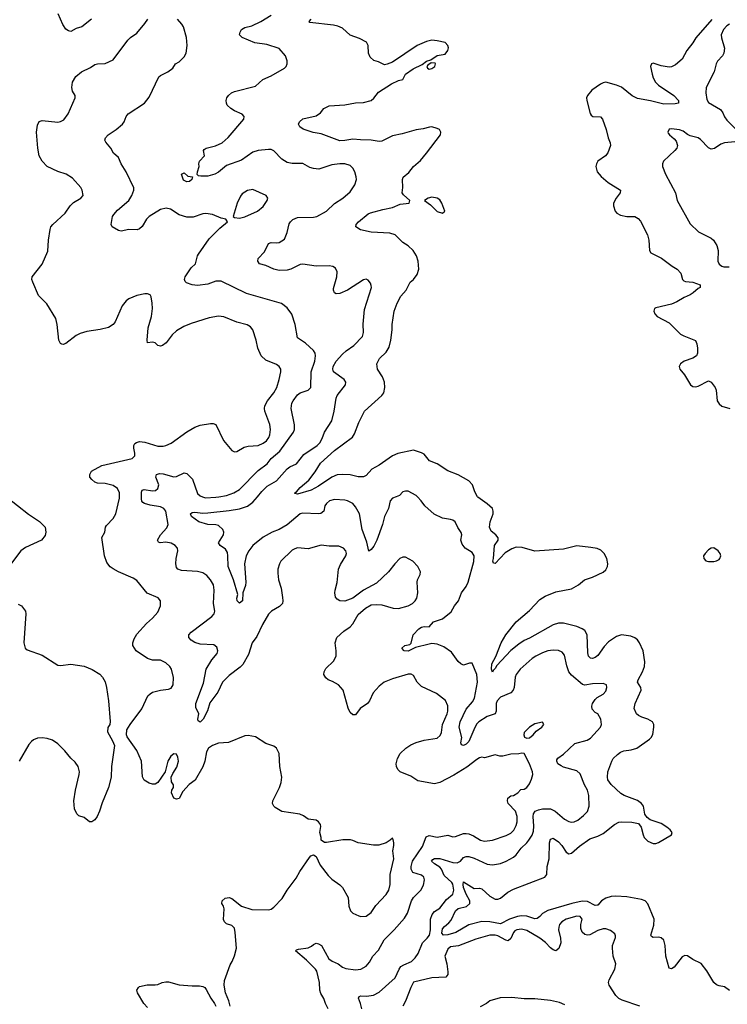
# Model space of a CAD drawing. Header units: inches. Extents: x 2001573 to 2220545, y 644482 to 846830.
# Tile 625 of 656: x 2164321 to 2169692, y 726143 to 733625. Entities that reach past the tile are written whole.
import ezdxf

# ---------------------------------------------------------------- set-up
doc = ezdxf.new("R2010")
doc.units = ezdxf.units.IN
doc.header["$MEASUREMENT"] = 0
doc.layers.add('C1762', color=7, linetype='Continuous')
doc.layers.add('C1763', color=7, linetype='Continuous')

msp = doc.modelspace()

# ---------------------------------------------------------------- linework, layer by layer
at = {"layer": 'C1762', "color": 5}
for points, elevation in [([(2164219.9, 730000), (2164388.6, 729868.6), (2164472.1, 729812.1), (2164514.8, 729770), (2164518.8, 729730), (2164513.2, 729706.8), (2164486, 729670), (2164365.8, 729614.2), (2164330.3, 729589.7), (2164190, 729405.2)], 280), ([(2165917.6, 726130), (2165909.4, 726170), (2165883.7, 726230), (2165874, 726290), (2165875.3, 726324.7), (2165917.5, 726442.5), (2165934, 726470), (2165950, 726512), (2165966.6, 726570), (2165956.9, 726690), (2165950, 726720.9), (2165930, 726742), (2165890, 726755.4), (2165876.4, 726770), (2165869, 726789), (2165872.4, 726870), (2165868.3, 726888.3), (2165856.2, 726910), (2165858, 726930), (2165881.2, 726950), (2165910, 726955.3), (2165930, 726946.7), (2166005.5, 726890), (2166083, 726863), (2166210, 726861.8), (2166230, 726866.5), (2166250, 726881.3), (2166312.6, 726947.4), (2166350, 727010.3), (2166419.3, 727100.7), (2166447.6, 727152.4), (2166520.1, 727259.9), (2166530, 727270.8), (2166550, 727278.8), (2166570, 727266), (2166601.6, 727201.6), (2166661.3, 727121.3), (2166690, 727093.4), (2166750, 727050.6), (2166770.6, 727030), (2166814.4, 726954.4), (2166819.5, 726890), (2166832.9, 726852.9), (2166850, 726837.1), (2166894.6, 726814.6), (2166910.3, 726810.3), (2166950, 726813.1), (2166990, 726842), (2167024.7, 726895.3), (2167102.2, 726977.8), (2167122, 727010), (2167132.7, 727052.7), (2167134, 727130), (2167162, 727250), (2167152.7, 727310), (2167162, 727350), (2167162, 727370), (2167156.4, 727396.4), (2167150, 727406), (2167134, 727390), (2167102, 727370), (2167047.1, 727352.9), (2167007.1, 727352.9), (2166890.6, 727369.4), (2166850, 727389.2), (2166832.3, 727392.3), (2166773.6, 727393.6), (2166650, 727373.2), (2166634, 727374), (2166608.7, 727390), (2166608.9, 727411.1), (2166599.3, 727450), (2166605.6, 727494.4), (2166603.5, 727510), (2166590, 727531.2), (2166570, 727542), (2166511.3, 727551.3), (2166476, 727576), (2166447, 727587), (2166309.7, 727609.7), (2166260.1, 727640.1), (2166249.2, 727650), (2166239.3, 727670), (2166242.7, 727690), (2166292, 727790), (2166304.5, 727830), (2166309.5, 727869.5), (2166294.5, 727950), (2166289.4, 728049.4), (2166270, 728088.7), (2166250, 728104), (2166190, 728126), (2166110, 728175.1), (2166054.4, 728185.6), (2166030, 728182.7), (2165906, 728134), (2165830, 728126.9), (2165784.9, 728110), (2165752.7, 728090), (2165737.8, 728062.2), (2165726.5, 727990), (2165711.6, 727948.4), (2165652.2, 727847.8), (2165607.4, 727812.6), (2165558.8, 727761.2), (2165530, 727708), (2165510, 727702), (2165490, 727709), (2165473.2, 727750), (2165475.3, 727770), (2165488.7, 727790), (2165489, 727810), (2165474.2, 727834.2), (2165469.4, 727870), (2165482, 727898), (2165514.4, 727945.6), (2165526, 727990), (2165521.7, 728021.7), (2165510, 728043.7), (2165490, 728047.3), (2165467.2, 728030), (2165445.5, 727990), (2165424.9, 727910), (2165370.3, 727829.7), (2165350, 727816.2), (2165330, 727816.2), (2165303, 727823), (2165265.4, 727845.4), (2165252.2, 727872.2), (2165244.2, 727990), (2165210.8, 728070.8), (2165136.2, 728176.2), (2165132, 728190), (2165135.1, 728230), (2165158, 728270), (2165248.7, 728388.7), (2165293.8, 728486.2), (2165310, 728502.8), (2165330, 728514), (2165390, 728530.6), (2165450, 728537.1), (2165470, 728546), (2165485.6, 728570), (2165487.3, 728627.3), (2165473.2, 728690), (2165459.5, 728710), (2165430, 728737.6), (2165390, 728759.6), (2165330, 728759.6), (2165290, 728772), (2165204.5, 728830), (2165180.7, 728870), (2165180.7, 728890), (2165190, 728921), (2165210, 728956.3), (2165282.6, 729037.4), (2165330, 729077.1), (2165370, 729122), (2165389.6, 729170), (2165389.4, 729209.4), (2165371.8, 729231.8), (2165288.3, 729268.3), (2165210, 729362.7), (2165181.2, 729381.2), (2165070, 729429.6), (2165030, 729451.6), (2165007.4, 729467.4), (2164981.1, 729501.1), (2164965.1, 729550), (2164945.2, 729690), (2164966, 729730), (2164972.1, 729767.9), (2164978.9, 729781.1), (2165030, 729834), (2165049.8, 729870.2), (2165077.7, 729990), (2165077.5, 730000)], 280), ([(2166661.8, 726110), (2166641.5, 726150), (2166628.5, 726188.4), (2166606.2, 726226.2), (2166599.2, 726250), (2166595.8, 726310), (2166575.2, 726395.2), (2166566.3, 726410), (2166499.1, 726479.1), (2166415.3, 726550), (2166422, 726558), (2166436.5, 726563.5), (2166510, 726571.8), (2166535.1, 726584.9), (2166550, 726599.1), (2166570, 726607.3), (2166590, 726604), (2166610.8, 726590), (2166668.4, 726488.4), (2166691.7, 726471.7), (2166738.4, 726450), (2166770, 726426.4), (2166796.2, 726416.2), (2166870, 726405.7), (2166910, 726410.4), (2166950, 726433), (2166976.2, 726463.8), (2167000.4, 726510), (2167043.9, 726556.1), (2167086.4, 726633.6), (2167163.5, 726710), (2167241.6, 726798.4), (2167264.2, 726835.8), (2167294.6, 726930), (2167310, 726954), (2167364.8, 727010), (2167386.6, 727050), (2167394.8, 727090), (2167387.4, 727110), (2167370, 727124.1), (2167305, 727145), (2167292.9, 727170), (2167292.8, 727190), (2167303, 727230), (2167377.7, 727342.3), (2167405.2, 727414.8), (2167430, 727425.8), (2167490, 727414), (2167570, 727427.4), (2167610, 727417.1), (2167630, 727419.5), (2167690, 727440.3), (2167710, 727440.3), (2167730, 727438.3), (2167764.7, 727424.7), (2167819.3, 727390), (2167850, 727383.5), (2167910, 727391.9), (2168014.6, 727425.4), (2168050, 727442.8), (2168072.6, 727467.4), (2168090, 727501.6), (2168097.3, 727530), (2168098.2, 727570), (2168084, 727610), (2168029.4, 727670), (2168022.7, 727690), (2168026, 727710), (2168050, 727727.3), (2168070, 727730.8), (2168102, 727750), (2168124.7, 727775.3), (2168150, 727778), (2168170, 727791.3), (2168190, 727818), (2168206.2, 727853.8), (2168215.1, 727890), (2168213.3, 727910), (2168189.6, 727970), (2168150, 728048.7), (2168132.3, 728052.3), (2168110, 728046.6), (2168050, 728043.6), (2167989.5, 728029.5), (2167966, 728030), (2167930, 728039), (2167850, 728017.2), (2167830, 728021.2), (2167810, 728015.1), (2167790, 728004.5), (2167714.6, 727945.4), (2167615.6, 727884.4), (2167510.1, 727829.9), (2167470, 727817.6), (2167342.3, 727842.3), (2167290, 727876.5), (2167210, 727908.7), (2167190, 727928.2), (2167180.3, 727950), (2167178.9, 727970), (2167188.2, 728010), (2167209.8, 728050), (2167252, 728090), (2167290, 728114.8), (2167330, 728131.7), (2167390, 728150.2), (2167490, 728165.2), (2167513.7, 728186.3), (2167521.8, 728210), (2167531.2, 728270), (2167566.4, 728350), (2167571, 728371), (2167571.3, 728411.3), (2167553.1, 728453.1), (2167484, 728504), (2167370, 728558.4), (2167337, 728590), (2167310, 728641.2), (2167291.3, 728651.3), (2167270, 728653), (2167150, 728616.9), (2167088, 728590), (2167050, 728559.6), (2167004.9, 728510), (2166976.4, 728450), (2166960.5, 728430), (2166904.9, 728390), (2166870, 728344), (2166850, 728344), (2166830, 728361.2), (2166812.9, 728392.9), (2166776.9, 728530), (2166741.3, 728570), (2166696.2, 728596.2), (2166662, 728610), (2166643.6, 728623.6), (2166629.6, 728650), (2166631.3, 728670), (2166644.8, 728695.2), (2166702, 728750), (2166723.5, 728790), (2166723.5, 728830), (2166715.4, 728890), (2166728.8, 728931.1), (2166780.6, 728979.4), (2166830, 729010.5), (2166850, 729033.4), (2166890, 729104.9), (2166945.7, 729154.3), (2166990, 729178.7), (2167030, 729182.3), (2167070, 729178.5), (2167154.6, 729154.6), (2167195.3, 729150), (2167270, 729170.2), (2167302.4, 729190), (2167323, 729210), (2167334.7, 729230), (2167344.2, 729270), (2167338, 729350), (2167340.9, 729370), (2167361.2, 729410), (2167364, 729430), (2167343.7, 729470), (2167304.5, 729510), (2167250, 729540.7), (2167230, 729542), (2167207.3, 729530), (2167167.7, 729490), (2167120.3, 729430), (2167030, 729343.1), (2166930.6, 729290), (2166850.3, 729229.7), (2166790, 729207.6), (2166750, 729209.6), (2166730, 729220.7), (2166718.2, 729238.2), (2166712.2, 729270), (2166714.7, 729290), (2166730.8, 729349.2), (2166740.9, 729450), (2166755.7, 729484.3), (2166797.4, 729550), (2166801.3, 729570), (2166796.9, 729590), (2166779.5, 729610), (2166743.7, 729623.7), (2166670, 729625), (2166610, 729632.9), (2166510, 729604.8), (2166429.1, 729610.9), (2166410, 729605.4), (2166390, 729593), (2166303.7, 729510), (2166292, 729490), (2166279.5, 729450), (2166279.2, 729419.2), (2166285.7, 729370), (2166304.6, 729304.6), (2166315.6, 729235.6), (2166318.7, 729210), (2166314.4, 729190), (2166292.9, 729167.1), (2166231, 729130), (2166210, 729108.7), (2166162.6, 729030), (2166121.2, 728938.8), (2166085.8, 728890), (2166057.9, 728802.1), (2166013.6, 728726.4), (2165994.3, 728705.7), (2165910, 728641.5), (2165859.7, 728590), (2165823.9, 728516.1), (2165764.8, 728435.2), (2165746.2, 728373.8), (2165713.4, 728310), (2165690, 728286.6), (2165676.2, 728296.2), (2165671.8, 728310), (2165679.7, 728350), (2165658.7, 728398.7), (2165657.2, 728430), (2165715.8, 728584.2), (2165737.3, 728690), (2165778.9, 728761.1), (2165819.7, 728810), (2165825.6, 728830), (2165817.4, 728857.4), (2165794.7, 728874.7), (2165690, 728880.8), (2165650, 728892.4), (2165621.6, 728910), (2165605.6, 728930), (2165605.6, 728950), (2165622.9, 728970), (2165778.7, 729090), (2165796.9, 729110), (2165802.6, 729130), (2165792.4, 729190), (2165797.2, 729290), (2165791, 729330), (2165769.6, 729370), (2165740.6, 729400.6), (2165710, 729422), (2165670, 729432.4), (2165550, 729438.9), (2165522, 729450), (2165510, 729463.7), (2165505.4, 729490), (2165508.4, 729530), (2165522, 729590), (2165518.9, 729610), (2165499.7, 729630), (2165470, 729646.6), (2165430, 729656), (2165388, 729650), (2165374.2, 729654.2), (2165366.3, 729670), (2165389.8, 729710), (2165436.3, 729763.7), (2165447.1, 729790), (2165429.7, 729890), (2165415.8, 729910), (2165390, 729924.2), (2165310, 729937.2), (2165268.8, 729948.8), (2165256.5, 729956.5), (2165247.5, 729967.5), (2165244.1, 729984.1), (2165244.6, 730000)], 260), ([(2167178.5, 730000), (2167150.9, 729989.1), (2167132.8, 729970), (2167119.3, 729910), (2167089.5, 729850), (2167074.1, 729790), (2167032.8, 729670), (2167010, 729625.7), (2166990, 729598.7), (2166970, 729587.3), (2166954.8, 729654.8), (2166921, 729750), (2166901.2, 729870), (2166870, 729923.5), (2166850, 729948.3), (2166810, 729969.7), (2166790, 729973.3), (2166710, 729979.7), (2166672.1, 729967.9), (2166650.4, 729950), (2166636.5, 729930), (2166628.6, 729890), (2166606.8, 729873.2), (2166590, 729869.8), (2166470, 729875.5), (2166450, 729870.8), (2166352.2, 729787.8), (2166290, 729750.6), (2166237, 729730), (2166170, 729691.8), (2166089.5, 729630.5), (2166060.7, 729590), (2166040.6, 729550), (2166027.7, 729490), (2166037.6, 729350), (2166034.2, 729325.8), (2166015.6, 729270), (2166012.4, 729210), (2165990, 729191.8), (2165971.8, 729210), (2165969.8, 729230), (2165976.1, 729256.1), (2165942.6, 729370), (2165903.4, 729470), (2165901.7, 729550), (2165897, 729577), (2165882.8, 729602.8), (2165842.4, 729630), (2165829.7, 729650), (2165868.8, 729710), (2165870.6, 729730), (2165862.5, 729750), (2165830, 729780.5), (2165810, 729786.8), (2165750, 729789.3), (2165679.6, 729810), (2165625.3, 729850), (2165616.3, 729870), (2165630, 729879.6), (2165650, 729883.5), (2165710, 729876.6), (2165750, 729877.2), (2165910, 729896), (2165990, 729908), (2166050, 729928.3), (2166090, 729958.6), (2166124.8, 730000)], 240), ([(2165708.4, 730000), (2165730, 729992.8), (2165810, 729995.9), (2165833, 730000)], 260), ([(2166916.9, 726110), (2166909, 726150), (2166891.4, 726190), (2166897.6, 726202.4), (2166911.2, 726208.8), (2166954, 726206), (2167006.7, 726213.3), (2167050, 726236), (2167170, 726343.7), (2167200.2, 726410), (2167214.8, 726430), (2167235.7, 726444.3), (2167293.7, 726470), (2167324, 726495.9), (2167344.9, 726530), (2167378.6, 726610), (2167415.1, 726644.9), (2167430.6, 726669.4), (2167440.4, 726710), (2167440.2, 726790), (2167453, 726827), (2167470, 726849.2), (2167510, 726874.6), (2167560.3, 726939.7), (2167610, 726979.5), (2167617.3, 727010), (2167610, 727055.6), (2167600.2, 727070), (2167542.8, 727122.8), (2167522.1, 727170), (2167510, 727185.8), (2167469.7, 727210), (2167446.6, 727230), (2167457.3, 727242.6), (2167470, 727250.8), (2167510, 727250.8), (2167610, 727219.8), (2167641.6, 727218.4), (2167667.8, 727230), (2167690, 727258.9), (2167710, 727266.9), (2167730, 727266.5), (2167770, 727253.7), (2167870, 727207.2), (2167910, 727203.6), (2167970, 727213.1), (2168012.7, 727230), (2168070, 727261.3), (2168090, 727279.5), (2168127.8, 727330), (2168170.4, 727369.5), (2168186, 727390), (2168210.4, 727429.6), (2168220.2, 727459.8), (2168224.1, 727495.9), (2168219.4, 727570), (2168221.9, 727590), (2168232.6, 727610), (2168258.1, 727621.9), (2168290, 727629.5), (2168350, 727628.1), (2168384.9, 727610), (2168456.9, 727550), (2168490, 727533.2), (2168510, 727528.6), (2168530, 727531), (2168556.6, 727543.4), (2168601.6, 727578.4), (2168630.5, 727609.5), (2168644.1, 727650), (2168640.8, 727730), (2168629.8, 727770), (2168608.3, 727810), (2168574.6, 727894.6), (2168550, 727917), (2168450, 727945.1), (2168430, 727954.7), (2168406.3, 727970), (2168398, 727990), (2168399.1, 728000.9), (2168405.1, 728014.9), (2168450, 728044.9), (2168535.9, 728124.1), (2168627.3, 728150), (2168654.2, 728165.8), (2168729.6, 728250), (2168737.6, 728270), (2168733.2, 728310), (2168709.6, 728349.6), (2168690, 728360.9), (2168666.3, 728386.3), (2168663, 728410), (2168669.8, 728430.2), (2168690, 728460.4), (2168705.5, 728474.5), (2168750, 728501.1), (2168770, 728523), (2168778, 728550), (2168775.3, 728570), (2168750, 728581.2), (2168670, 728579.1), (2168610, 728567.8), (2168594.1, 728574.1), (2168510, 728644.2), (2168490, 728669.5), (2168474.4, 728714.4), (2168455.2, 728795.2), (2168438, 728818), (2168410.6, 728830.7), (2168370, 728834.8), (2168330, 728828.4), (2168290, 728814.9), (2168239.6, 728790), (2168210.1, 728769.9), (2168119.5, 728690), (2168090.3, 728650), (2168082.8, 728630), (2168074.6, 728550), (2168067, 728530), (2168050, 728509.7), (2167970, 728477.7), (2167944.7, 728450), (2167936.5, 728430), (2167936.5, 728370), (2167930.3, 728350), (2167870, 728329.9), (2167805, 728290), (2167788.8, 728271.3), (2167767.1, 728230), (2167730, 728141.1), (2167710, 728121), (2167690, 728109.7), (2167674.5, 728114.5), (2167669.7, 728129.7), (2167676.5, 728170), (2167657.4, 728250), (2167664.6, 728290), (2167710, 728385), (2167757.2, 728442.8), (2167772.2, 728470), (2167796.2, 728590), (2167790.5, 728650), (2167755.1, 728735.1), (2167735.1, 728735.1), (2167690, 728720.9), (2167670, 728729.3), (2167650, 728749.2), (2167599, 728819), (2167540.8, 728860.8), (2167490, 728879.3), (2167450, 728884.7), (2167430, 728880.4), (2167325.8, 728854.2), (2167270, 728827.6), (2167239, 728830), (2167222.7, 728850), (2167244, 728870), (2167281.5, 728878.5), (2167292.3, 728887.7), (2167308.4, 728950), (2167350, 728996), (2167370, 729008.5), (2167390, 729013.7), (2167430, 729011.3), (2167460.9, 729050), (2167530, 729073.4), (2167594.9, 729125.1), (2167621.2, 729170), (2167652.2, 729210), (2167674.2, 729270), (2167710, 729318.9), (2167726.3, 729350), (2167767.3, 729507.3), (2167770.8, 729550), (2167755.9, 729575.9), (2167701.6, 729610), (2167678.6, 729638.6), (2167669.8, 729670), (2167676.4, 729710), (2167671.1, 729728.9), (2167645.8, 729765.8), (2167625.6, 729810), (2167610, 729822), (2167590, 729828.4), (2167530, 729836.8), (2167467.9, 729867.9), (2167395.6, 729930), (2167369.6, 729970), (2167341, 730000)], 240), ([(2169710, 726249.3), (2169670, 726276.9), (2169630, 726282.6), (2169610, 726291.5), (2169590, 726309.6), (2169537.2, 726397.2), (2169493.7, 726453.7), (2169430, 726484.8), (2169390, 726510.9), (2169370, 726514.7), (2169350, 726504.4), (2169290, 726425.1), (2169270, 726412), (2169250, 726419.3), (2169226.6, 726510), (2169220.3, 726590), (2169209.8, 726629.8), (2169189.8, 726649.8), (2169170, 726652.9), (2169129.2, 726650), (2169117.7, 726657.7), (2169112.6, 726670), (2169135.5, 726744.5), (2169136.4, 726790), (2169090, 726907.9), (2169070, 726929.8), (2169041.1, 726941.1), (2168930, 726959.6), (2168845.6, 726965.6), (2168810, 726962), (2168769.1, 726950), (2168738, 726930), (2168710, 726897.8), (2168703.5, 726896.5), (2168690, 726895.2), (2168630, 726923.4), (2168590, 726927.5), (2168512.8, 726910), (2168330, 726856.6), (2168290, 726833.6), (2168270, 726809.9), (2168250, 726795), (2168230, 726793.4), (2168170, 726812), (2168130, 726815.3), (2168099.1, 726810), (2168039.7, 726790), (2167970, 726754.3), (2167890, 726770.7), (2167828.1, 726771.9), (2167730, 726748.1), (2167630.8, 726689.2), (2167570.5, 726670.5), (2167538.7, 726670), (2167524.8, 726684.8), (2167530, 726715.8), (2167544.6, 726735.4), (2167577.9, 726762.1), (2167596.4, 726783.6), (2167630, 726854.5), (2167650, 726870.6), (2167713.3, 726886.7), (2167737.7, 726910), (2167738.2, 726930), (2167710, 726979.8), (2167689.9, 727030), (2167686.7, 727053.3), (2167690, 727074), (2167770, 727023.6), (2167810, 727026.9), (2167830, 727021.5), (2167890, 726964.2), (2167930, 726943.3), (2167950, 726942), (2167970, 726949.5), (2168025.4, 726994.7), (2168070, 727019.6), (2168306, 727110), (2168321.2, 727130), (2168325.1, 727190), (2168340.3, 727250), (2168343.1, 727370), (2168350, 727397.3), (2168358, 727402), (2168370, 727406), (2168410, 727378.7), (2168437.4, 727350), (2168470, 727298.4), (2168490, 727287.8), (2168510, 727292.4), (2168570, 727345.5), (2168650, 727401.3), (2168710, 727421.7), (2168750, 727442.3), (2168837, 727510), (2168870, 727527), (2168890.3, 727530.3), (2168968.2, 727528.2), (2169017.1, 727517.1), (2169039.1, 727490), (2169052.4, 727430), (2169062.4, 727410), (2169090, 727383.1), (2169130, 727365.7), (2169150, 727365.3), (2169170, 727373.4), (2169269, 727430), (2169272.7, 727450), (2169258, 727470), (2169234.5, 727490), (2169190, 727517.4), (2169106, 727546), (2169082.9, 727562.9), (2169067, 727587), (2169055.1, 727650), (2169040.9, 727670), (2169010, 727692.8), (2168910, 727729.7), (2168885.1, 727745.1), (2168810, 727813.3), (2168786, 727850), (2168782.2, 727870), (2168786.6, 727910), (2168815.6, 727990), (2168825.6, 728010), (2168857.8, 728042.2), (2168881.1, 728058.9), (2168906.6, 728070), (2168963.3, 728076.7), (2169004.5, 728090), (2169102, 728158), (2169114.7, 728170), (2169126.7, 728193.3), (2169135.1, 728250), (2169134, 728270), (2169125.1, 728290), (2169090, 728309.8), (2169044.1, 728324.1), (2169017.8, 728337.8), (2169003.6, 728350), (2168985.7, 728390), (2168994, 728430), (2169038.7, 728530), (2169035.1, 728550), (2169009.7, 728590), (2169016.1, 728610), (2169049.2, 728670), (2169063.2, 728710), (2169065.4, 728745.4), (2169054.8, 728830), (2169025.5, 728890), (2169010, 728912.1), (2168990, 728928.8), (2168960.2, 728940.2), (2168890, 728950.6), (2168850, 728938.3), (2168790, 728897.6), (2168758.1, 728861.9), (2168710, 728794.8), (2168690, 728778.2), (2168670, 728770.8), (2168653.1, 728773.1), (2168639.2, 728790), (2168633.1, 728813.1), (2168629.2, 728950), (2168610, 728983.1), (2168590, 728997), (2168550, 729013.4), (2168450, 729038.8), (2168410, 729040.2), (2168370, 729028), (2168190, 728924.6), (2168150, 728907), (2168110, 728880.7), (2168048.6, 728831.4), (2167943.3, 728716.7), (2167930, 728694.3), (2167917.3, 728682.7), (2167910, 728666), (2167901.7, 728690), (2167906, 728730), (2167934.4, 728785.6), (2167975.9, 728890), (2168010.5, 728950), (2168089.1, 729050), (2168190, 729134.6), (2168270, 729219.8), (2168310, 729245.6), (2168390, 729277.7), (2168510, 729300.3), (2168562.9, 729330), (2168609.4, 729370), (2168670, 729388.8), (2168750, 729427.1), (2168770, 729444.9), (2168782.4, 729470), (2168785.1, 729490), (2168777.7, 729530), (2168757.6, 729570), (2168733.3, 729593.3), (2168705.6, 729605.6), (2168655.4, 729615.4), (2168550, 729626), (2168450, 729602.9), (2168230, 729587.7), (2168134.8, 729614.8), (2168090, 729616.8), (2168056.7, 729603.3), (2168007.1, 729572.9), (2167930, 729493.2), (2167916.4, 729496.4), (2167913.2, 729510), (2167918.4, 729530), (2167925.4, 729630), (2167952.8, 729670), (2167952.7, 729687.3), (2167935.8, 729710), (2167899.3, 729739.3), (2167887.8, 729767.8), (2167891.2, 729810), (2167914, 729870), (2167915.8, 729890), (2167911, 729911), (2167870, 729946.6), (2167798, 729998), (2167796.9, 730000)], 220), ([(2164310, 729184.9), (2164334, 729170), (2164364.9, 729130), (2164368, 729110), (2164351.8, 728890), (2164363.1, 728850), (2164377.6, 728837.6), (2164490, 728795.9), (2164610, 728721.3), (2164630, 728717.3), (2164710, 728727.8), (2164810, 728712.7), (2164870, 728688.4), (2164930, 728652.7), (2164950.2, 728630.2), (2164970, 728594.8), (2164979.6, 728550), (2164994, 728450), (2165007.7, 728292.3), (2165006, 728270), (2164990, 728246), (2164986.8, 728213.2), (2165025.1, 728145.1), (2165039.3, 728110), (2165016.5, 727950), (2165014.9, 727870), (2164995.3, 727790), (2164945.5, 727674.5), (2164926.4, 727610), (2164907.7, 727570), (2164890, 727546), (2164869.2, 727529.2), (2164850, 727529), (2164810, 727564), (2164770, 727575.1), (2164755.1, 727590), (2164736, 727630), (2164732.8, 727690), (2164745.3, 727770), (2164772.9, 727890), (2164774.2, 727910), (2164763.9, 727950), (2164742.9, 727982.9), (2164710, 728013.3), (2164663.5, 728070), (2164610, 728123.6), (2164570, 728149.6), (2164530, 728162.9), (2164490, 728167.3), (2164454.9, 728165.1), (2164426.6, 728153.4), (2164410, 728141.2), (2164390, 728117.2), (2164317.1, 727990)], 280), ([(2169029.3, 726130), (2168894.3, 726174.3), (2168870, 726187.6), (2168845.6, 726210), (2168795.1, 726290), (2168791.3, 726310), (2168794.7, 726330), (2168838.7, 726410), (2168846, 726450), (2168826.3, 726510), (2168820.5, 726570), (2168820.5, 726590), (2168844, 726650), (2168843, 726663), (2168838, 726678), (2168805.3, 726705.3), (2168770, 726716.9), (2168750, 726716.3), (2168710, 726705.1), (2168650, 726672.6), (2168630, 726669.6), (2168610, 726674), (2168591, 726691), (2168580.6, 726720.6), (2168579.7, 726750), (2168589.6, 726790), (2168576.2, 726810), (2168550, 726812.3), (2168470, 726789.7), (2168437.1, 726770), (2168419.5, 726750), (2168412.2, 726730), (2168412, 726710), (2168426.9, 726646.9), (2168427.9, 726610), (2168413.7, 726566.3), (2168390, 726549.7), (2168370, 726557.4), (2168350, 726572.8), (2168312.2, 726612.2), (2168270, 726646), (2168170, 726704.1), (2168130, 726714), (2168094, 726710), (2168079.3, 726700.7), (2168068.2, 726690), (2168050, 726643.7), (2168030, 726625.1), (2168010, 726629.7), (2167950, 726662.7), (2167930, 726668.3), (2167890, 726669.8), (2167782.7, 726637.3), (2167652.5, 726587.5), (2167590, 726579.5), (2167570, 726561.7), (2167547.2, 726510), (2167562, 726450), (2167570.2, 726390), (2167570, 726369.3), (2167555.5, 726350), (2167450, 726343.9), (2167310, 726312.9), (2167289, 726271), (2167250, 726166.6), (2167230, 726129.6)], 240), ([(2165290, 726119), (2165264, 726150), (2165214, 726230), (2165208.7, 726250), (2165222, 726270), (2165230, 726278), (2165289.4, 726290.6), (2165350, 726290.4), (2165370, 726294.4), (2165401.2, 726310), (2165430, 726315.3), (2165450, 726314.3), (2165530, 726290.3), (2165630, 726282.6), (2165684.4, 726284.4), (2165710, 726278), (2165726, 726270), (2165736.7, 726256.7), (2165770.6, 726190), (2165800.5, 726150), (2165810.5, 726130)], 280), ([(2168459.4, 726139.4), (2168417.7, 726157.7), (2168351.3, 726171.3), (2168230, 726184.2), (2168150, 726184.7), (2168055.6, 726195.6), (2167967.1, 726192.9), (2167890, 726169.6), (2167864, 726150), (2167816, 726124)], 260)]:
    msp.add_lwpolyline(points, dxfattribs=dict(at, elevation=elevation))
for points, elevation in [([(2169590, 729612.9), (2169570, 729609.8), (2169550, 729596.1), (2169523.2, 729570), (2169512.3, 729550), (2169513.6, 729530), (2169530, 729514.4), (2169550, 729508), (2169590, 729507.8), (2169610, 729512.4), (2169630, 729524), (2169636.4, 729530), (2169642.2, 729550), (2169638, 729570), (2169623.1, 729590)], 220), ([(2168290, 728288), (2168230, 728275.1), (2168190, 728249.3), (2168150.5, 728210), (2168146.7, 728190), (2168152.8, 728172.8), (2168170, 728165.3), (2168190, 728168.9), (2168217.6, 728190), (2168242, 728218), (2168285.2, 728250), (2168299, 728270)], 260)]:
    msp.add_lwpolyline(points, close=True, dxfattribs=dict(at, elevation=elevation))
at = {"layer": 'C1763', "color": 5}
for points, elevation in [([(2164866, 733630), (2164791.3, 733570), (2164750, 733557.2), (2164710, 733536), (2164690, 733539.3), (2164670, 733552.7), (2164647.4, 733587.4), (2164611.6, 733670)], 280), ([(2166124.8, 730000), (2166159.2, 730040.8), (2166200.2, 730079.8), (2166270, 730121.4), (2166350, 730211.1), (2166372.5, 730227.5), (2166422.2, 730250), (2166477.9, 730322.1), (2166577.7, 730390), (2166598.7, 730410), (2166616.9, 730443.1), (2166634.2, 730490), (2166690, 730577.3), (2166708.7, 730650), (2166722.4, 730750), (2166731.6, 730768.4), (2166793.6, 730850), (2166796.2, 730870), (2166784.5, 730890), (2166703.6, 730950), (2166696.9, 730970), (2166699.7, 730990), (2166722.6, 731030), (2166770, 731083.1), (2166799.7, 731110), (2166857.7, 731150), (2166922.9, 731217.1), (2166931.1, 731248.9), (2166927.5, 731312.5), (2166938.2, 731421.8), (2166991.3, 731590), (2166990, 731606), (2166983.6, 731623.6), (2166966.8, 731646.8), (2166950, 731652.3), (2166930, 731649.5), (2166810.2, 731569.9), (2166750, 731545.4), (2166723, 731543), (2166709.3, 731550), (2166702, 731570), (2166702.5, 731582.5), (2166727.3, 731670), (2166729.6, 731710), (2166717.5, 731737.5), (2166699, 731750), (2166670, 731755), (2166572.3, 731752.3), (2166470, 731768.4), (2166450, 731765.4), (2166378.8, 731730), (2166350, 731720.5), (2166290, 731718.7), (2166250, 731729.6), (2166190, 731757.7), (2166142, 731770), (2166127.3, 731790), (2166132, 731810), (2166178.5, 731861.5), (2166210, 731925.5), (2166230, 731932.2), (2166270, 731928.9), (2166290, 731932.4), (2166330, 731958), (2166350, 732006.8), (2166366.6, 732073.4), (2166375.4, 732090), (2166393.1, 732106.9), (2166430, 732122.4), (2166550, 732123.6), (2166577.2, 732130), (2166650, 732170.4), (2166710.7, 732229.3), (2166773.6, 732270), (2166830, 732315.8), (2166865.7, 732370), (2166876.4, 732410), (2166875.4, 732430), (2166863.6, 732470), (2166850, 732496), (2166830, 732516.2), (2166790, 732529.7), (2166750, 732529.7), (2166690, 732523), (2166590.4, 732489.6), (2166550, 732493.3), (2166522.8, 732502.8), (2166471, 732531), (2166390, 732532.1), (2166350, 732540.4), (2166310, 732566.2), (2166250, 732629.7), (2166230, 732638), (2166210, 732639.3), (2166130, 732629.8), (2166090, 732617.7), (2166003.2, 732556.8), (2165890, 732517.8), (2165830, 732466), (2165802, 732450), (2165750, 732435.2), (2165694.9, 732434.9), (2165678.3, 732438.3), (2165667.9, 732447.9), (2165669.8, 732469.8), (2165682, 732510), (2165679.7, 732530), (2165685.6, 732550), (2165722.6, 732590), (2165715.1, 732630), (2165721, 732639), (2165735.3, 732650), (2165806, 732666), (2165856.9, 732690), (2165902, 732730), (2166022, 732870), (2166023.7, 732890), (2166010, 732906), (2165950, 732932), (2165922.7, 732950), (2165896.6, 732976.6), (2165889.3, 732990), (2165887, 733010), (2165892.3, 733030), (2165905.1, 733050), (2165927.3, 733070), (2165950, 733079.6), (2166110, 733119.1), (2166165.2, 733170), (2166230, 733198.4), (2166330, 733255.5), (2166344.5, 733270), (2166351.4, 733288.6), (2166351.5, 733311.5), (2166338.4, 733350), (2166290, 733405.1), (2166195.5, 733435.5), (2166104.5, 733450), (2166008.7, 733490), (2165989.3, 733510), (2165993.2, 733530), (2166005.2, 733550), (2166030, 733565.5), (2166082, 733578), (2166150, 733612), (2166230, 733660.4)], 240), ([(2165077.5, 730000), (2165077.1, 730030), (2165063.3, 730063.3), (2165030, 730084.5), (2164970, 730101.4), (2164910, 730104), (2164890, 730111.5), (2164867.6, 730130), (2164854, 730150), (2164852.1, 730167.9), (2164866.6, 730193.4), (2164943.2, 730236.8), (2165175.6, 730290), (2165193.5, 730310), (2165195.3, 730330), (2165186.6, 730370), (2165187.3, 730390), (2165195.3, 730404.7), (2165207.6, 730412.4), (2165230, 730419.3), (2165270, 730415.3), (2165370, 730384.4), (2165410, 730383.6), (2165430, 730388.9), (2165470, 730406.7), (2165590, 730494.6), (2165650, 730528.9), (2165690, 730544.2), (2165770, 730556.4), (2165790, 730556.4), (2165808.6, 730548.6), (2165867.4, 730427.4), (2165930, 730350.6), (2165950, 730342.4), (2165970, 730344.9), (2166023.9, 730376.1), (2166056.2, 730383.8), (2166129.8, 730390.1), (2166170, 730408.2), (2166194.1, 730425.9), (2166211.9, 730450), (2166219.3, 730470), (2166224.2, 730510), (2166218.7, 730550), (2166181.7, 730650), (2166179.1, 730670), (2166182.7, 730690), (2166202, 730730), (2166249.8, 730790), (2166272.3, 730830), (2166291.6, 730890), (2166303.5, 730950), (2166302.4, 730970), (2166289.6, 730990), (2166270, 731004.7), (2166190, 731036.9), (2166153.3, 731070), (2166127.9, 731127.9), (2166115.6, 731190), (2166090, 731269), (2166072.2, 731292.2), (2166047.2, 731307.2), (2165970, 731327.4), (2165870, 731368.4), (2165830, 731371.1), (2165760.2, 731359.8), (2165622.7, 731317.3), (2165567.3, 731292.7), (2165510, 731260.7), (2165478.4, 731230), (2165431.4, 731168.6), (2165404.7, 731150), (2165390, 731145.1), (2165370, 731149.4), (2165350, 731169), (2165330, 731175.1), (2165290, 731169.2), (2165287.3, 731190), (2165296.6, 731283.4), (2165321.3, 731370), (2165327.6, 731430), (2165327, 731470), (2165318.4, 731518.4), (2165310, 731534), (2165290, 731542.7), (2165270, 731542.7), (2165210, 731529.4), (2165150, 731503.7), (2165130, 731489.3), (2165098, 731450), (2165045.5, 731330), (2165030, 731309.3), (2164994.9, 731285.1), (2164932, 731270), (2164830, 731255.1), (2164779.9, 731240.1), (2164750, 731224.5), (2164670, 731163.7), (2164650, 731157.2), (2164640.2, 731160.2), (2164630, 731164), (2164618.4, 731190), (2164604.2, 731310), (2164594.5, 731354.5), (2164526.5, 731466.5), (2164464.5, 731530), (2164420.5, 731630), (2164413.6, 731650), (2164415.1, 731670), (2164491.5, 731768.5), (2164534.7, 731865.3), (2164540.4, 731950), (2164551.1, 732030), (2164558, 732050), (2164571.8, 732068.2), (2164666.1, 732153.9), (2164704, 732210), (2164730, 732236.5), (2164784, 732270), (2164801.2, 732290), (2164795.1, 732330), (2164784.5, 732350), (2164720.7, 732420.7), (2164672.3, 732450), (2164610, 732472.1), (2164530, 732508.3), (2164490, 732549.6), (2164467.9, 732590), (2164457.1, 732650), (2164448.9, 732770), (2164456.8, 732823.2), (2164469.2, 732850.8), (2164490, 732859.1), (2164610, 732847.4), (2164630, 732850.4), (2164654.7, 732865.3), (2164689.7, 732910.3), (2164742, 733030), (2164741.2, 733050), (2164721.1, 733081.1), (2164715.8, 733110), (2164722, 733150), (2164746.8, 733193.2), (2164790, 733228.4), (2164857.5, 733262.5), (2164890, 733284.9), (2164910, 733290.6), (2164970, 733292), (2165030, 733319.1), (2165142, 733470), (2165160.9, 733490), (2165210, 733522.4), (2165270, 733596.5), (2165292.8, 733630)], 280), ([(2165833, 730000), (2165889.3, 730010), (2165945.1, 730030), (2165990, 730054), (2166130, 730199.7), (2166198.7, 730250), (2166230.7, 730290), (2166294.7, 730345.3), (2166400.3, 730490), (2166406.8, 730510), (2166406.9, 730546.9), (2166380.4, 730670), (2166386.9, 730710), (2166395.4, 730730), (2166430, 730773.4), (2166450.8, 730789.2), (2166509.7, 730810.3), (2166529.6, 730830), (2166532.1, 730950), (2166560.6, 731030), (2166566.8, 731070), (2166562.7, 731090), (2166550, 731111.2), (2166490, 731168.2), (2166428.8, 731208.8), (2166412.6, 731310), (2166387.2, 731387.2), (2166350, 731436.2), (2166308.8, 731468.8), (2166043.3, 731543.3), (2165850, 731638.8), (2165810, 731637.3), (2165750, 731616.2), (2165670, 731604.2), (2165629.1, 731609.1), (2165586.1, 731626.1), (2165576.4, 731636.4), (2165571.2, 731650), (2165575.8, 731670), (2165621.5, 731738.5), (2165656, 731770), (2165669.4, 731830), (2165677.2, 731842.8), (2165760.1, 731959.9), (2165838.9, 732041.1), (2165898, 732090), (2165886, 732110), (2165850, 732116), (2165783.9, 732143.9), (2165732.9, 732152.9), (2165710, 732149.7), (2165636.3, 732123.7), (2165590, 732124), (2165530, 732141.3), (2165465.1, 732185.1), (2165432, 732192), (2165390, 732183.5), (2165303.2, 732130), (2165282.9, 732110), (2165250, 732053.6), (2165230, 732035.1), (2165211.4, 732028.6), (2165150, 732029.8), (2165090, 732018.7), (2165070, 732022.7), (2165023.8, 732050), (2165013.8, 732070), (2165025.3, 732130), (2165034.1, 732145.9), (2165063.4, 732176.6), (2165150, 732250.5), (2165172.8, 732290), (2165186.6, 732330), (2165186.3, 732346.3), (2165128.6, 732468.6), (2165091.6, 732530), (2165070, 732577.2), (2165031.5, 732611.5), (2165013.6, 732650), (2164974.5, 732694.5), (2164967, 732710), (2164971.5, 732728.5), (2164991.1, 732748.9), (2165052.7, 732790), (2165100.9, 732830), (2165114.5, 732850), (2165129.3, 732890), (2165145.2, 732910), (2165268.1, 732991.9), (2165303.9, 733036.1), (2165378, 733190), (2165390, 733202), (2165444, 733230), (2165483.2, 733256.8), (2165504, 733290), (2165530, 733304.9), (2165570, 733341.6), (2165584, 733370), (2165593.1, 733430), (2165586.2, 733490), (2165563.5, 733570), (2165551.5, 733591.5), (2165519.7, 733630)], 260), ([(2167796.9, 730000), (2167776.2, 730036.2), (2167757, 730090), (2167730, 730122), (2167650, 730166), (2167570, 730197.6), (2167489.7, 730249.7), (2167431.9, 730271.9), (2167390, 730322.4), (2167370, 730334.3), (2167310, 730353.3), (2167190, 730327.8), (2167150, 730310.7), (2167050, 730239.8), (2166994.4, 730210), (2166950, 730162.4), (2166930, 730151.2), (2166890, 730152.1), (2166830, 730166), (2166770, 730169.9), (2166730, 730166), (2166690, 730149.9), (2166590, 730080.4), (2166533.4, 730050), (2166430, 730019.3), (2166410, 730026), (2166409.4, 730030), (2166422, 730038), (2166449.6, 730070), (2166514.9, 730125.1), (2166564.2, 730190), (2166604.7, 730255.3), (2166710, 730351.6), (2166846.3, 730453.8), (2166863.1, 730476.9), (2166895.8, 730564.2), (2166938.5, 730650), (2167069.6, 730770), (2167084, 730790), (2167093.7, 730830), (2167091.2, 730870), (2167075.4, 730910), (2167036, 730970), (2167032.4, 731010), (2167051.3, 731050), (2167102, 731098), (2167124.4, 731135.6), (2167138.6, 731190), (2167147.7, 731267.7), (2167147.2, 731310), (2167163.9, 731410), (2167185.6, 731470), (2167214.8, 731525.2), (2167253.7, 731570), (2167284.2, 731630), (2167310, 731650.3), (2167339.1, 731690), (2167350.7, 731730), (2167345.4, 731790), (2167334.1, 731830), (2167307.1, 731870), (2167270, 731906), (2167230, 731930.8), (2167170, 731990.7), (2167130, 732003.4), (2166990, 732009.8), (2166907.7, 732027.7), (2166872.7, 732050), (2166875.1, 732070), (2166892.3, 732090), (2166967, 732150), (2166982.6, 732157.4), (2167076.4, 732183.6), (2167150, 732197.6), (2167210, 732222), (2167278, 732230), (2167282, 732250), (2167233.6, 732293.6), (2167224, 732310), (2167229.2, 732350), (2167226, 732410), (2167232.5, 732427.5), (2167274.9, 732465.1), (2167310, 732510.7), (2167363.9, 732556.1), (2167410, 732610.6), (2167514, 732750), (2167518.4, 732770), (2167507, 732790), (2167490, 732799.1), (2167450, 732809.7), (2167431.5, 732808.4), (2167384, 732795.9), (2167330, 732788.5), (2167222.9, 732757.1), (2167150, 732741.4), (2167070, 732701), (2167050, 732698.3), (2166990, 732710.5), (2166908.8, 732711.2), (2166850, 732718.1), (2166790, 732706.2), (2166750, 732705.6), (2166610, 732756.8), (2166548.7, 732768.7), (2166472.4, 732792.4), (2166446.6, 732810), (2166438, 732830), (2166444.5, 732850), (2166470, 732870.5), (2166570, 732894.8), (2166603.7, 732916.3), (2166629.6, 732950.4), (2166668.7, 732970), (2166790, 732978.3), (2166870, 732992.8), (2166930, 732994.6), (2166990, 733010.4), (2167010, 733028.2), (2167045.5, 733074.5), (2167143, 733137), (2167197.5, 733162.5), (2167228.7, 733171.3), (2167249, 733210), (2167307.2, 733252.8), (2167374.9, 733285.1), (2167410, 733310.3), (2167441.2, 733318.8), (2167490, 733351.8), (2167550, 733363), (2167571.2, 733390), (2167575.1, 733410), (2167571.8, 733430), (2167550.8, 733450.8), (2167490, 733463.9), (2167450, 733468.6), (2167410, 733459.3), (2167337.1, 733430), (2167150, 733302.7), (2167110, 733286), (2167090, 733282.7), (2167044.8, 733304.8), (2167010, 733316), (2166980.5, 733340.5), (2166969.5, 733370), (2166966.6, 733430), (2166953.4, 733453.4), (2166901, 733481), (2166830, 733507.3), (2166770, 733560.5), (2166735, 733575), (2166702.1, 733582.2), (2166523.2, 733603.2), (2166519, 733610), (2166533.2, 733630)], 220), ([(2169574.3, 733625.7), (2169453.4, 733486.6), (2169430.9, 733449.1), (2169384, 733390), (2169350, 733326), (2169298.7, 733281.3), (2169270, 733266.2), (2169250, 733265.3), (2169190, 733275.3), (2169130, 733293.5), (2169116, 733290), (2169110.4, 733270), (2169122.2, 733210), (2169130, 733183), (2169147.2, 733150), (2169170, 733127.1), (2169285.5, 733050), (2169322, 733010), (2169320.7, 732990), (2169295.4, 732984.6), (2169210, 732983.9), (2169110, 733008.9), (2169010, 733025.7), (2168970, 733046.6), (2168890, 733112.1), (2168850, 733128.7), (2168770, 733149.8), (2168750, 733146.2), (2168730, 733136), (2168664.9, 733090), (2168632.2, 733050), (2168624.4, 733030), (2168624.9, 733010), (2168651.8, 732911.8), (2168659.9, 732899.9), (2168670.4, 732890.4), (2168730, 732886), (2168744.4, 732870), (2168773.8, 732790), (2168787.8, 732727.8), (2168803.8, 732690), (2168806.4, 732670), (2168786.3, 732613.7), (2168768.8, 732591.1), (2168710.5, 732550), (2168698.4, 732530), (2168694.4, 732510), (2168705.5, 732470), (2168734.4, 732434.4), (2168788.3, 732388.3), (2168882, 732330), (2168879.3, 732310), (2168848, 732270), (2168828, 732230), (2168828, 732210), (2168842, 732170), (2168854.6, 732154.6), (2168880.9, 732140.9), (2168930.4, 732130.4), (2168990, 732128.4), (2169015.3, 732115.3), (2169033.5, 732093.5), (2169086, 731990), (2169096.1, 731950), (2169102, 731870), (2169112.8, 731852.8), (2169192.7, 731812.7), (2169272.8, 731752.8), (2169313, 731730), (2169338.6, 731698.6), (2169351.5, 731651.6), (2169361.4, 731641.4), (2169375.1, 731635.1), (2169431, 731630), (2169487.3, 731610), (2169486.8, 731590), (2169470, 731583), (2169433.8, 731550), (2169410, 731534.9), (2169364.8, 731515.2), (2169310, 731480.2), (2169270, 731462.3), (2169150, 731435.8), (2169139.1, 731430), (2169134.9, 731410), (2169141.6, 731390), (2169159.1, 731370), (2169250, 731321.3), (2169336.6, 731236.6), (2169361.7, 731221.7), (2169450, 731188.2), (2169462.2, 731162.2), (2169467.3, 731130), (2169464.9, 731090), (2169457.3, 731070), (2169430, 731052), (2169364.9, 731030), (2169338, 731010), (2169328, 730990), (2169333, 730970), (2169367.7, 730927.7), (2169413, 730850), (2169430, 730837.6), (2169450, 730834.9), (2169470, 730839.6), (2169550, 730880.3), (2169570, 730870.5), (2169600.3, 730830), (2169608.8, 730810), (2169614.4, 730730), (2169630, 730705.5), (2169650, 730687.7), (2169711.3, 730670)], 220), ([(2169710, 733589.9), (2169690, 733578.9), (2169663, 733550), (2169645.9, 733510), (2169647.4, 733487.4), (2169670.4, 733409.6), (2169666.4, 733370), (2169654.9, 733350), (2169618, 733310), (2169608, 733290), (2169592.4, 733230), (2169533.1, 733110), (2169528.2, 733070), (2169537.6, 733017.6), (2169550, 732994.9), (2169642, 732942), (2169658.4, 732918.4), (2169670, 732886.4), (2169690, 732860.4), (2169775.2, 732775.2)], 240), ([(2169750, 732698), (2169670, 732689.8), (2169642.1, 732677.9), (2169594.4, 732645.6), (2169570, 732642), (2169550, 732652.2), (2169490, 732714.2), (2169470, 732726.2), (2169410, 732743.6), (2169390, 732753), (2169357.7, 732777.7), (2169330, 732788.8), (2169270, 732796.3), (2169250, 732794), (2169241.6, 732770), (2169243.9, 732763.9), (2169252.7, 732750), (2169290, 732719.6), (2169303.1, 732703.1), (2169313.6, 732670), (2169310.3, 732650), (2169295.3, 732630), (2169207.3, 732550), (2169200.5, 732530), (2169200.5, 732510), (2169222.4, 732450), (2169298.8, 732310), (2169311.9, 732250), (2169410, 732074.8), (2169473.5, 732013.5), (2169570, 731965.5), (2169587.7, 731950), (2169613.4, 731910), (2169623.1, 731870), (2169620.3, 731790), (2169630, 731768.2), (2169650, 731752.2), (2169666.5, 731746.5), (2169706, 731746)], 240), ([(2165244.6, 730000), (2165245.5, 730034.5), (2165251.2, 730048.9), (2165265.2, 730054.8), (2165330, 730045.5), (2165351.4, 730048.6), (2165370, 730064), (2165376.8, 730090), (2165353, 730150), (2165358, 730170), (2165382.8, 730177.2), (2165410, 730174.2), (2165490, 730151.8), (2165510, 730154.7), (2165570, 730182), (2165590, 730175.8), (2165633.3, 730133.3), (2165670, 730024.7), (2165690, 730006.2), (2165708.4, 730000)], 260), ([(2167341, 730000), (2167330.8, 730010.8), (2167270, 730042), (2167250, 730043), (2167230, 730037.6), (2167203.8, 730010), (2167178.5, 730000)], 240)]:
    msp.add_lwpolyline(points, dxfattribs=dict(at, elevation=elevation))
for points, elevation in [([(2167443, 733297), (2167419.9, 733280.1), (2167410.8, 733270), (2167417.3, 733257.3), (2167430, 733248), (2167450, 733254), (2167472.7, 733270), (2167477.2, 733290), (2167474, 733294)], 220), ([(2165590, 732394), (2165565.2, 732405.2), (2165550, 732452), (2165570, 732461), (2165597.1, 732437.1), (2165631.3, 732430), (2165626.8, 732410), (2165610, 732396)], 240), ([(2166090, 732334.7), (2166050, 732326.3), (2166010, 732302), (2165996, 732284), (2165970.4, 732230), (2165942, 732130), (2165950, 732122), (2165990, 732116), (2166030, 732127.7), (2166126, 732170), (2166170, 732204.9), (2166199.6, 732250), (2166204.5, 732270), (2166192.7, 732290)], 260), ([(2167450, 732276), (2167422, 732270), (2167394, 732250), (2167439.3, 732219.3), (2167490, 732167.3), (2167530, 732156), (2167548.7, 732170), (2167526, 732230), (2167510, 732256), (2167490, 732269.3)], 220)]:
    msp.add_lwpolyline(points, close=True, dxfattribs=dict(at, elevation=elevation))

doc.saveas('drawing.dxf')
